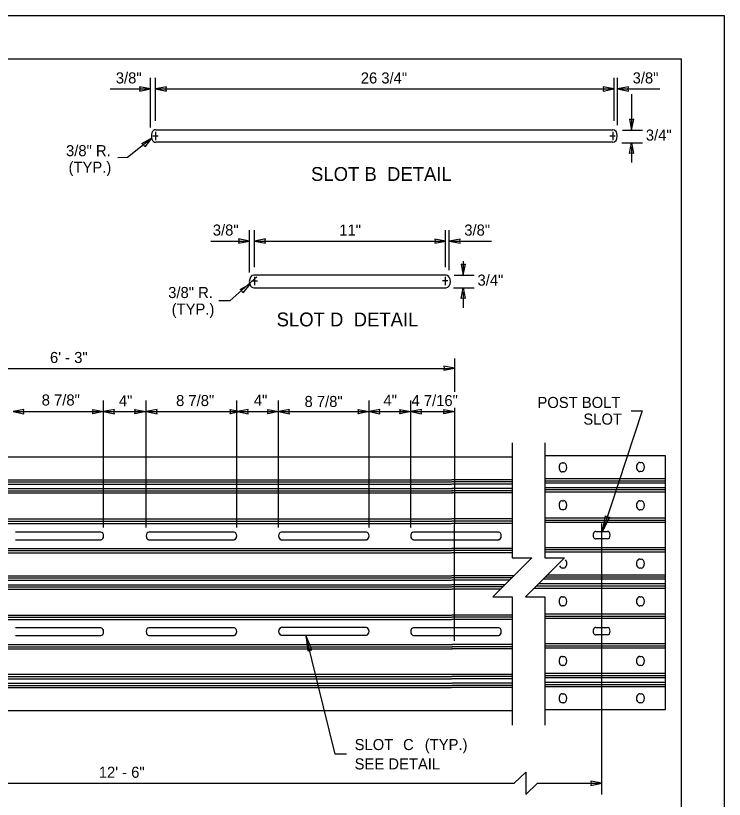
# Model space of a CAD drawing. Extents: x 1312564.2 to 1312581.5, y 1207298.4 to 1207352.6.
# Drawn here: x 1312576.35 to 1312581.48, y 1207346.96 to 1207352.62 of the extents above; entities that cross this region are included whole.
import ezdxf

# ---------------------------------------------------------------- set-up
doc = ezdxf.new("R2010")
doc.units = 0
for name, color, linetype in [('Level 1', 7, 'Continuous'), ('Level 14', 7, 'Continuous'), ('Level 15', 7, 'Continuous'), ('Level 2', 7, 'Continuous'), ('Level 20', 7, 'Continuous'), ('Level 6', 7, 'Continuous'), ('Level 8', 7, 'Continuous')]:
    doc.layers.add(name, color=color, linetype=linetype)

msp = doc.modelspace()

# ---------------------------------------------------------------- linework, layer by layer
at = {"layer": 'Level 1'}
for p, q in [((1312565.4155, 1207352.3083), (1312581.1655, 1207352.3083)), ((1312581.1655, 1207352.3083), (1312581.1655, 1207341.9333))]:
    msp.add_line(p, q, dxfattribs=at)
at = {"layer": 'Level 14'}
for p, q in [((1312576.3359, 1207349.7604), (1312576.9901, 1207349.7604)), ((1312576.9901, 1207349.7604), (1312577.2956, 1207349.7604)), ((1312577.2987, 1207349.7604), (1312577.9572, 1207349.7604)), ((1312577.2987, 1207349.7604), (1312577.9851, 1207349.7604)), ((1312577.9572, 1207349.7603), (1312578.2556, 1207349.7603)), ((1312578.2556, 1207349.7604), (1312578.9098, 1207349.7604)), ((1312578.9098, 1207349.7604), (1312579.2112, 1207349.7604)), ((1312579.2112, 1207349.7604), (1312579.5286, 1207349.7604))]:
    msp.add_line(p, q, dxfattribs=at)
for points in [[(1312579.5283, 1207350.0741), (1312579.4497, 1207350.0895), (1312579.4533, 1207350.0741), (1312579.4497, 1207350.0587)], [(1312576.3359, 1207349.7604), (1312576.4145, 1207349.745), (1312576.4108, 1207349.7604), (1312576.4145, 1207349.7758)], [(1312576.9901, 1207349.7604), (1312576.9115, 1207349.745), (1312576.9152, 1207349.7604), (1312576.9115, 1207349.7758)], [(1312576.9901, 1207349.7604), (1312577.0687, 1207349.745), (1312577.065, 1207349.7604), (1312577.0687, 1207349.7758)], [(1312577.2956, 1207349.7604), (1312577.217, 1207349.745), (1312577.2207, 1207349.7604), (1312577.217, 1207349.7758)], [(1312577.2987, 1207349.7604), (1312577.3773, 1207349.745), (1312577.3737, 1207349.7604), (1312577.3773, 1207349.7758)], [(1312577.9851, 1207349.7604), (1312577.9065, 1207349.745), (1312577.9101, 1207349.7604), (1312577.9065, 1207349.7758)], [(1312577.9572, 1207349.7603), (1312578.0358, 1207349.7449), (1312578.0321, 1207349.7603), (1312578.0358, 1207349.7757)], [(1312578.2556, 1207349.7603), (1312578.177, 1207349.7449), (1312578.1806, 1207349.7603), (1312578.177, 1207349.7757)], [(1312578.2556, 1207349.7604), (1312578.3341, 1207349.745), (1312578.3305, 1207349.7604), (1312578.3341, 1207349.7758)], [(1312578.9098, 1207349.7604), (1312578.8312, 1207349.745), (1312578.8348, 1207349.7604), (1312578.8312, 1207349.7758)], [(1312578.9098, 1207349.7604), (1312578.9884, 1207349.745), (1312578.9847, 1207349.7604), (1312578.9884, 1207349.7758)], [(1312579.2112, 1207349.7604), (1312579.1326, 1207349.745), (1312579.1363, 1207349.7604), (1312579.1326, 1207349.7758)], [(1312579.2112, 1207349.7604), (1312579.2898, 1207349.745), (1312579.2861, 1207349.7604), (1312579.2898, 1207349.7758)], [(1312579.5286, 1207349.7604), (1312579.45, 1207349.745), (1312579.4536, 1207349.7604), (1312579.45, 1207349.7758)]]:
    msp.add_lwpolyline(points, close=True, dxfattribs=at)
msp.add_lwpolyline([(1312578.7455, 1207347.2853), (1312578.6655, 1207347.2853), (1312578.4533, 1207348.1457)], dxfattribs=at)
at = {"layer": 'Level 15'}
for p, q in [((1312577.3291, 1207351.8138), (1312577.3291, 1207352.1712)), ((1312577.3655, 1207351.8617), (1312577.3655, 1207352.1712)), ((1312580.6807, 1207351.8617), (1312580.6807, 1207352.1712)), ((1312580.7067, 1207351.8292), (1312580.7067, 1207352.1712)), ((1312577.0391, 1207352.0913), (1312577.3291, 1207352.0913)), ((1312577.3659, 1207352.0913), (1312580.68, 1207352.0913)), ((1312580.7067, 1207352.0913), (1312581.0125, 1207352.0913)), ((1312580.8073, 1207352.0549), (1312580.8073, 1207351.7934)), ((1312577.3661, 1207351.782), (1312577.3661, 1207351.7207)), ((1312580.6723, 1207351.782), (1312580.6723, 1207351.7207)), ((1312580.7419, 1207351.7934), (1312580.8873, 1207351.7934)), ((1312577.3461, 1207351.7528), (1312577.3862, 1207351.7528)), ((1312580.6492, 1207351.7528), (1312580.6892, 1207351.7528)), ((1312580.7367, 1207351.7028), (1312580.8868, 1207351.7028)), ((1312580.8058, 1207351.6709), (1312580.8058, 1207351.5589)), ((1312578.0453, 1207350.7663), (1312578.0453, 1207351.0721)), ((1312578.0817, 1207350.8042), (1312578.0817, 1207351.0721)), ((1312579.4631, 1207350.8042), (1312579.4631, 1207351.0721)), ((1312579.4898, 1207350.7817), (1312579.4898, 1207351.0721)), ((1312577.765, 1207350.9921), (1312578.0453, 1207350.9921)), ((1312578.082, 1207350.9921), (1312579.4602, 1207350.9921)), ((1312579.4898, 1207350.992), (1312579.7956, 1207350.992)), ((1312579.5904, 1207350.8474), (1312579.5904, 1207350.7459)), ((1312578.0623, 1207350.7054), (1312578.1023, 1207350.7054)), ((1312578.0823, 1207350.7345), (1312578.0823, 1207350.6732)), ((1312579.4798, 1207350.7054), (1312579.4398, 1207350.7054)), ((1312579.4598, 1207350.7345), (1312579.4598, 1207350.6732)), ((1312579.525, 1207350.7459), (1312579.6704, 1207350.7459)), ((1312579.5198, 1207350.6552), (1312579.6699, 1207350.6552)), ((1312579.5889, 1207350.6234), (1312579.5889, 1207350.5113)), ((1312579.5286, 1207349.9031), (1312579.5286, 1207350.1444)), ((1312573.9766, 1207350.0715), (1312579.5128, 1207350.0715)), ((1312576.9901, 1207348.9225), (1312576.9901, 1207349.8404)), ((1312577.2987, 1207348.9225), (1312577.2987, 1207349.8404)), ((1312577.953, 1207348.9225), (1312577.953, 1207349.8404)), ((1312578.2556, 1207348.9225), (1312578.2556, 1207349.8404)), ((1312578.9098, 1207348.9225), (1312578.9098, 1207349.8404)), ((1312579.2112, 1207348.9225), (1312579.2112, 1207349.8404)), ((1312579.5283, 1207348.1049), (1312579.5286, 1207349.7882)), ((1312580.5913, 1207346.9951), (1312580.5913, 1207348.953)), ((1312579.804, 1207348.4215), (1312579.9447, 1207348.4215)), ((1312579.9447, 1207348.4215), (1312579.9447, 1207347.4959)), ((1312580.0399, 1207348.4215), (1312580.181, 1207348.4215)), ((1312580.181, 1207348.4215), (1312580.181, 1207347.4959)), ((1312573.9763, 1207347.0751), (1312579.9604, 1207347.0751))]:
    msp.add_line(p, q, dxfattribs=at)
for points in [[(1312577.3291, 1207352.0913), (1312577.2506, 1207352.1067), (1312577.2542, 1207352.0913), (1312577.2506, 1207352.0759)], [(1312577.3659, 1207352.0913), (1312577.4445, 1207352.0759), (1312577.4408, 1207352.0913), (1312577.4445, 1207352.1067)], [(1312580.68, 1207352.0913), (1312580.6014, 1207352.1067), (1312580.605, 1207352.0913), (1312580.6014, 1207352.0759)], [(1312580.7067, 1207352.0913), (1312580.7853, 1207352.0759), (1312580.7816, 1207352.0913), (1312580.7853, 1207352.1067)], [(1312580.8074, 1207351.7934), (1312580.8228, 1207351.872), (1312580.8074, 1207351.8684), (1312580.792, 1207351.872)], [(1312577.3379, 1207351.7351), (1312577.2878, 1207351.6727), (1312577.2806, 1207351.6868), (1312577.2679, 1207351.6963)], [(1312580.8068, 1207351.7028), (1312580.8223, 1207351.6242), (1312580.8068, 1207351.6279), (1312580.7914, 1207351.6242)], [(1312578.0453, 1207350.9921), (1312577.9667, 1207351.0075), (1312577.9704, 1207350.9921), (1312577.9667, 1207350.9767)], [(1312578.0821, 1207350.9921), (1312578.1606, 1207350.9767), (1312578.157, 1207350.9921), (1312578.1606, 1207351.0075)], [(1312579.4631, 1207350.992), (1312579.3845, 1207351.0074), (1312579.3881, 1207350.992), (1312579.3845, 1207350.9766)], [(1312579.4898, 1207350.992), (1312579.5684, 1207350.9766), (1312579.5647, 1207350.992), (1312579.5684, 1207351.0074)], [(1312579.5905, 1207350.7459), (1312579.6059, 1207350.8244), (1312579.5905, 1207350.8208), (1312579.5751, 1207350.8244)], [(1312578.047, 1207350.6817), (1312577.9968, 1207350.6193), (1312577.9897, 1207350.6334), (1312577.977, 1207350.6429)], [(1312579.59, 1207350.6552), (1312579.6054, 1207350.5767), (1312579.59, 1207350.5803), (1312579.5745, 1207350.5767)], [(1312580.5962, 1207348.8942), (1312580.6183, 1207349.0071), (1312580.6308, 1207348.9974), (1312580.6466, 1207348.9976)], [(1312578.4533, 1207348.1457), (1312578.4664, 1207348.0314), (1312578.4796, 1207348.0401), (1312578.4954, 1207348.0386)]]:
    msp.add_lwpolyline(points, close=True, dxfattribs=at)
for points in [[(1312577.0943, 1207351.597), (1312577.1621, 1207351.5975), (1312577.3404, 1207351.7382)], [(1312580.804, 1207349.7665), (1312580.8839, 1207349.7665), (1312580.5977, 1207348.894)], [(1312579.9451, 1207349.5344), (1312579.9451, 1207348.7036), (1312580.0861, 1207348.7036), (1312579.804, 1207348.4215)], [(1312580.1804, 1207349.5344), (1312580.1804, 1207348.8007)], [(1312580.181, 1207349.1819), (1312580.181, 1207348.7036), (1312580.322, 1207348.7036), (1312580.0399, 1207348.4215)]]:
    msp.add_lwpolyline(points, dxfattribs=at)
at = {"layer": 'Level 2'}
msp.add_lwpolyline([(1312564.478, 1207341.6208), (1312581.478, 1207341.6208), (1312581.478, 1207352.6208), (1312564.478, 1207352.6208)], close=True, dxfattribs=at)
at = {"layer": 'Level 6'}
for p, q in [((1312578.0976, 1207350.7334), (1312577.9032, 1207350.5609)), ((1312577.9032, 1207350.5609), (1312577.8232, 1207350.5609)), ((1312580.8661, 1207349.3931), (1312580.8773, 1207349.3931)), ((1312580.306, 1207349.3901), (1312580.3173, 1207349.3901)), ((1312580.3173, 1207349.3248), (1312580.306, 1207349.3248)), ((1312580.8773, 1207349.3278), (1312580.8661, 1207349.3278)), ((1312573.5148, 1207349.2686), (1312579.5054, 1207349.2686)), ((1312573.5148, 1207349.2528), (1312579.5054, 1207349.2528)), ((1312573.5148, 1207349.2371), (1312579.5054, 1207349.2371)), ((1312579.9451, 1207349.2686), (1312579.5079, 1207349.2686)), ((1312579.9451, 1207349.2528), (1312579.5079, 1207349.2528)), ((1312579.9451, 1207349.2371), (1312579.5079, 1207349.2371)), ((1312581.053, 1207349.2742), (1312580.1804, 1207349.2742)), ((1312581.053, 1207349.2585), (1312580.1804, 1207349.2585)), ((1312581.053, 1207349.2427), (1312580.1804, 1207349.2427)), ((1312573.5148, 1207349.2044), (1312579.5125, 1207349.2044)), ((1312573.5148, 1207349.1887), (1312579.5125, 1207349.1887)), ((1312573.5148, 1207349.1729), (1312579.5125, 1207349.1729)), ((1312579.9451, 1207349.2044), (1312579.5079, 1207349.2044)), ((1312579.9451, 1207349.1887), (1312579.5079, 1207349.1887)), ((1312579.9451, 1207349.1729), (1312579.5079, 1207349.1729)), ((1312581.053, 1207349.21), (1312580.1804, 1207349.21)), ((1312581.053, 1207349.1943), (1312580.1804, 1207349.1943)), ((1312581.053, 1207349.1785), (1312580.181, 1207349.1785)), ((1312580.306, 1207349.117), (1312580.3173, 1207349.117)), ((1312580.8661, 1207349.1158), (1312580.8773, 1207349.1158)), ((1312580.3173, 1207349.0518), (1312580.306, 1207349.0518)), ((1312580.8773, 1207349.0505), (1312580.8661, 1207349.0505)), ((1312573.5148, 1207348.9848), (1312579.5054, 1207348.9848)), ((1312573.5148, 1207348.969), (1312579.5054, 1207348.969)), ((1312573.5148, 1207348.9532), (1312579.5054, 1207348.9532)), ((1312579.9451, 1207348.9848), (1312579.5079, 1207348.9848)), ((1312579.9451, 1207348.969), (1312579.5079, 1207348.969)), ((1312579.9451, 1207348.9532), (1312579.5079, 1207348.9532)), ((1312581.053, 1207348.9904), (1312580.181, 1207348.9904)), ((1312581.053, 1207348.9746), (1312580.181, 1207348.9746)), ((1312581.053, 1207348.9588), (1312580.181, 1207348.9588)), ((1312576.9713, 1207348.8896), (1312576.3548, 1207348.8896)), ((1312577.9342, 1207348.8896), (1312577.3177, 1207348.8896)), ((1312578.891, 1207348.8896), (1312578.2745, 1207348.8896)), ((1312579.8466, 1207348.8896), (1312579.2302, 1207348.8896)), ((1312580.5488, 1207348.8952), (1312580.6338, 1207348.8952)), ((1312576.3548, 1207348.8352), (1312576.9713, 1207348.8352)), ((1312577.3177, 1207348.8352), (1312577.9342, 1207348.8352)), ((1312578.2745, 1207348.8352), (1312578.891, 1207348.8352)), ((1312579.2302, 1207348.8352), (1312579.8466, 1207348.8352)), ((1312580.6338, 1207348.8408), (1312580.5488, 1207348.8408)), ((1312573.5148, 1207348.7715), (1312579.5054, 1207348.7715)), ((1312579.9451, 1207348.7715), (1312579.5079, 1207348.7715)), ((1312581.053, 1207348.7772), (1312580.181, 1207348.7772)), ((1312573.5148, 1207348.7558), (1312579.5054, 1207348.7558)), ((1312573.5148, 1207348.74), (1312579.5054, 1207348.74)), ((1312579.9451, 1207348.7558), (1312579.5079, 1207348.7558)), ((1312579.9451, 1207348.74), (1312579.5079, 1207348.74)), ((1312581.053, 1207348.7614), (1312580.181, 1207348.7614)), ((1312581.053, 1207348.7457), (1312580.181, 1207348.7457)), ((1312580.8661, 1207348.6951), (1312580.8773, 1207348.6951)), ((1312580.306, 1207348.6299), (1312580.3059, 1207348.63)), ((1312580.3173, 1207348.6299), (1312580.306, 1207348.6299)), ((1312580.3172, 1207348.63), (1312580.3173, 1207348.6299)), ((1312580.8773, 1207348.6299), (1312580.8661, 1207348.6299)), ((1312573.5148, 1207348.5742), (1312579.5054, 1207348.5742)), ((1312573.5148, 1207348.5584), (1312579.5054, 1207348.5584)), ((1312573.5148, 1207348.5432), (1312579.5054, 1207348.5432)), ((1312579.9567, 1207348.5742), (1312579.5079, 1207348.5742)), ((1312579.9409, 1207348.5584), (1312579.5079, 1207348.5584)), ((1312579.9257, 1207348.5432), (1312579.5079, 1207348.5432)), ((1312581.053, 1207348.5488), (1312580.1672, 1207348.5488)), ((1312581.053, 1207348.564), (1312580.1824, 1207348.564)), ((1312581.053, 1207348.5798), (1312580.1982, 1207348.5798)), ((1312573.5148, 1207348.5095), (1312578.294, 1207348.5095)), ((1312573.5148, 1207348.4937), (1312579.5054, 1207348.4937)), ((1312578.294, 1207348.5095), (1312579.5054, 1207348.5095)), ((1312579.892, 1207348.5095), (1312579.5079, 1207348.5095)), ((1312579.8762, 1207348.4937), (1312579.5079, 1207348.4937)), ((1312581.053, 1207348.4993), (1312580.1177, 1207348.4993)), ((1312581.053, 1207348.5151), (1312580.1335, 1207348.5151)), ((1312573.5148, 1207348.4779), (1312579.5054, 1207348.4779)), ((1312579.8604, 1207348.4779), (1312579.5079, 1207348.4779)), ((1312581.053, 1207348.4835), (1312580.102, 1207348.4835)), ((1312580.306, 1207348.4221), (1312580.3173, 1207348.4221)), ((1312580.8661, 1207348.4221), (1312580.8773, 1207348.4221)), ((1312580.3173, 1207348.3569), (1312580.306, 1207348.3569)), ((1312580.8773, 1207348.3569), (1312580.8661, 1207348.3569)), ((1312573.5148, 1207348.2903), (1312579.5054, 1207348.2903)), ((1312573.5148, 1207348.2746), (1312579.5054, 1207348.2746)), ((1312579.9447, 1207348.2903), (1312579.5079, 1207348.2903)), ((1312579.9447, 1207348.2746), (1312579.5079, 1207348.2746)), ((1312581.053, 1207348.296), (1312580.181, 1207348.296)), ((1312581.053, 1207348.2802), (1312580.181, 1207348.2802)), ((1312581.053, 1207348.265), (1312580.181, 1207348.265)), ((1312573.5148, 1207348.2593), (1312579.5054, 1207348.2593)), ((1312579.9447, 1207348.2593), (1312579.5079, 1207348.2593)), ((1312576.9713, 1207348.1976), (1312576.3548, 1207348.1976)), ((1312577.9342, 1207348.1979), (1312577.3177, 1207348.1979)), ((1312578.891, 1207348.2), (1312578.2745, 1207348.2)), ((1312579.8466, 1207348.1979), (1312579.2302, 1207348.1979)), ((1312580.5488, 1207348.2013), (1312580.6338, 1207348.2013)), ((1312580.6338, 1207348.1469), (1312580.5488, 1207348.1469)), ((1312576.3548, 1207348.1432), (1312576.9713, 1207348.1432)), ((1312577.3177, 1207348.1435), (1312577.9342, 1207348.1435)), ((1312578.2745, 1207348.1457), (1312578.891, 1207348.1457)), ((1312579.2302, 1207348.1435), (1312579.8466, 1207348.1435)), ((1312573.5148, 1207348.0777), (1312579.5125, 1207348.0777)), ((1312573.5148, 1207348.0614), (1312579.5125, 1207348.0614)), ((1312573.5148, 1207348.0456), (1312579.5125, 1207348.0456)), ((1312579.9447, 1207348.0777), (1312579.5079, 1207348.0777)), ((1312579.9447, 1207348.0614), (1312579.5079, 1207348.0614)), ((1312579.9447, 1207348.0456), (1312579.5079, 1207348.0456)), ((1312581.053, 1207348.0833), (1312580.181, 1207348.0833)), ((1312581.053, 1207348.067), (1312580.181, 1207348.067)), ((1312581.053, 1207348.0512), (1312580.181, 1207348.0512)), ((1312580.306, 1207347.992), (1312580.3173, 1207347.992)), ((1312580.8661, 1207347.992), (1312580.8773, 1207347.992)), ((1312580.3173, 1207347.9267), (1312580.306, 1207347.9267)), ((1312580.8773, 1207347.9267), (1312580.8661, 1207347.9267)), ((1312581.053, 1207347.868), (1312580.181, 1207347.868)), ((1312573.5148, 1207347.8624), (1312579.5054, 1207347.8624)), ((1312573.5148, 1207347.8466), (1312579.5054, 1207347.8466)), ((1312573.5148, 1207347.8308), (1312579.5054, 1207347.8308)), ((1312579.9447, 1207347.8623), (1312579.5079, 1207347.8623)), ((1312579.9447, 1207347.8466), (1312579.5079, 1207347.8466)), ((1312579.9447, 1207347.8308), (1312579.5079, 1207347.8308)), ((1312581.053, 1207347.8522), (1312580.181, 1207347.8522)), ((1312581.053, 1207347.8365), (1312580.181, 1207347.8365)), ((1312573.5148, 1207347.7976), (1312579.5054, 1207347.7976)), ((1312573.5148, 1207347.7819), (1312579.5054, 1207347.7819)), ((1312573.5148, 1207347.7661), (1312579.5054, 1207347.7661)), ((1312579.9447, 1207347.7976), (1312579.5079, 1207347.7976)), ((1312579.9447, 1207347.7819), (1312579.5079, 1207347.7819)), ((1312579.9447, 1207347.7661), (1312579.5079, 1207347.7661)), ((1312581.053, 1207347.8032), (1312580.181, 1207347.8032)), ((1312581.053, 1207347.7875), (1312580.181, 1207347.7875)), ((1312581.053, 1207347.7717), (1312580.181, 1207347.7717)), ((1312580.306, 1207347.7217), (1312580.3173, 1207347.7217)), ((1312580.8661, 1207347.7217), (1312580.8773, 1207347.7217)), ((1312580.3173, 1207347.6564), (1312580.306, 1207347.6564)), ((1312580.8773, 1207347.6564), (1312580.8661, 1207347.6564)), ((1312580.1249, 1207347.0751), (1312580.5913, 1207347.0751))]:
    msp.add_line(p, q, dxfattribs=at)
msp.add_lwpolyline([(1312579.9592, 1207347.0764), (1312580.0437, 1207347.1545), (1312580.0437, 1207346.9931), (1312580.1266, 1207347.0752)], dxfattribs=at)
msp.add_lwpolyline([(1312580.5913, 1207347.0751), (1312580.5127, 1207347.0905), (1312580.5164, 1207347.0751), (1312580.5127, 1207347.0596)], close=True, dxfattribs=at)
for centre, major_axis, start_param, end_param in [((1312580.8659, 1207349.3603), (0, 0.0326), 0, 3.141593), ((1312580.8773, 1207349.3603), (0, 0.0326), 3.141593, 6.283185), ((1312580.3059, 1207349.3573), (0, 0.0326), 0, 3.141593), ((1312580.3172, 1207349.3573), (0, 0.0326), 3.141593, 6.283185), ((1312580.3059, 1207349.0846), (0, 0.0326), 0, 3.141593), ((1312580.3172, 1207349.0846), (0, 0.0326), 3.141593, 6.283185), ((1312580.8659, 1207349.0833), (0, 0.0326), 0, 3.141593), ((1312580.8773, 1207349.0833), (0, 0.0326), 3.141593, 6.283185), ((1312576.9712, 1207348.8625), (0, 0.0272), 3.141593, 6.283185), ((1312577.3176, 1207348.8625), (0, -0.0272), 3.141593, 6.283185), ((1312577.9341, 1207348.8625), (0, 0.0272), 3.141593, 6.283185), ((1312578.2745, 1207348.8625), (0, -0.0272), 3.141593, 6.283185), ((1312578.8909, 1207348.8625), (0, 0.0272), 3.141593, 6.283185), ((1312579.2301, 1207348.8625), (0, -0.0272), 3.141593, 6.283185), ((1312579.8465, 1207348.8625), (0, 0.0272), 3.141593, 6.283185), ((1312580.5489, 1207348.8681), (0, 0.0272), 0, 3.141593), ((1312580.6339, 1207348.8681), (0, 0.0272), 3.141593, 6.283185), ((1312580.3172, 1207348.6626), (0, 0.0326), 3.141593, 5.654633), ((1312580.8659, 1207348.6626), (0, 0.0326), 0, 3.141593), ((1312580.8773, 1207348.6626), (0, 0.0326), 3.141593, 6.283185), ((1312580.3059, 1207348.6626), (0, 0.0326), 2.133956, 3.141593), ((1312580.3059, 1207348.3896), (0, 0.0326), 0, 3.141593), ((1312580.3172, 1207348.3896), (0, 0.0326), 3.141593, 6.283185), ((1312580.8659, 1207348.3896), (0, 0.0326), 0, 3.141593), ((1312580.8773, 1207348.3896), (0, 0.0326), 3.141593, 6.283185), ((1312576.9712, 1207348.1705), (0, 0.0272), 3.141593, 6.283185), ((1312577.3176, 1207348.1709), (0, -0.0272), 3.141593, 6.283185), ((1312577.9341, 1207348.1709), (0, 0.0272), 3.141593, 6.283185), ((1312578.2745, 1207348.173), (0, -0.0272), 3.141593, 6.283185), ((1312578.8909, 1207348.173), (0, 0.0272), 3.141593, 6.283185), ((1312579.2301, 1207348.1709), (0, -0.0272), 3.141593, 6.283185), ((1312579.8465, 1207348.1709), (0, 0.0272), 3.141593, 6.283185), ((1312580.5489, 1207348.1743), (0, 0.0272), 0, 3.141593), ((1312580.6339, 1207348.1743), (0, 0.0272), 3.141593, 6.283185), ((1312580.3059, 1207347.9595), (0, 0.0326), 0, 3.141593), ((1312580.3172, 1207347.9595), (0, 0.0326), 3.141593, 6.283185), ((1312580.8659, 1207347.9595), (0, 0.0326), 0, 3.141593), ((1312580.8773, 1207347.9595), (0, 0.0326), 3.141593, 6.283185), ((1312580.3059, 1207347.6892), (0, 0.0326), 0, 3.141593), ((1312580.3172, 1207347.6892), (0, 0.0326), 3.141593, 6.283185), ((1312580.8659, 1207347.6892), (0, 0.0326), 0, 3.141593), ((1312580.8773, 1207347.6892), (0, 0.0326), 3.141593, 6.283185)]:
    msp.add_ellipse(centre, major_axis=major_axis, ratio=0.694444, start_param=start_param, end_param=end_param, dxfattribs=at)
at = {"layer": 'Level 8'}
for p, q in [((1312577.367, 1207351.7967), (1312580.6726, 1207351.7967)), ((1312580.6726, 1207351.7061), (1312577.367, 1207351.7061)), ((1312579.4665, 1207350.7459), (1312578.0756, 1207350.7459)), ((1312578.0756, 1207350.6552), (1312579.4665, 1207350.6552)), ((1312573.5148, 1207349.4345), (1312579.9451, 1207349.4345)), ((1312581.053, 1207349.4401), (1312580.1804, 1207349.4401)), ((1312581.053, 1207347.6064), (1312581.053, 1207349.4401)), ((1312573.5148, 1207347.6008), (1312579.9447, 1207347.6008)), ((1312581.053, 1207347.6064), (1312580.181, 1207347.6064))]:
    msp.add_line(p, q, dxfattribs=at)
for centre, major_axis, start_param, end_param in [((1312577.3672, 1207351.7516), (0, 0.0453), 0, 3.141593), ((1312580.6728, 1207351.7516), (0, 0.0453), 3.141593, 6.283185), ((1312578.0755, 1207350.7008), (0, -0.0453), 3.141593, 6.283185), ((1312579.4664, 1207350.7008), (0, 0.0453), 3.141593, 6.283185)]:
    msp.add_ellipse(centre, major_axis=major_axis, ratio=0.694444, start_param=start_param, end_param=end_param, dxfattribs=at)

# ---------------------------------------------------------------- texts
at = {"layer": 'Level 20'}
for s, height, p in [('3/8"', 0.07995, (1312577.0787, 1207352.1312)), ('26 3/4"', 0.07995, (1312578.8496, 1207352.1308)), ('3/8"', 0.07995, (1312580.8149, 1207352.1312)), ('3/4"', 0.07995, (1312580.9105, 1207351.7182)), ('3/8" R.', 0.07995, (1312576.7188, 1207351.6056)), (' (TYP.)', 0.07995, (1312576.7077, 1207351.4857)), ('SLOT B  DETAIL', 0.099942, (1312578.49, 1207351.4271)), ('3/8"', 0.07995, (1312577.78, 1207351.0321)), ('11"', 0.07995, (1312578.6941, 1207351.0321)), ('3/8"', 0.07995, (1312579.598, 1207351.032)), ('3/4"', 0.07995, (1312579.6936, 1207350.6706)), ('3/8" R. ', 0.07995, (1312577.4575, 1207350.5809)), ('(TYP.)', 0.07995, (1312577.4826, 1207350.461)), ('SLOT D  DETAIL', 0.099942, (1312578.2413, 1207350.3762)), ('6\' - 3"', 0.07995, (1312576.6031, 1207350.1115)), ('8 7/8"', 0.07995, (1312576.5431, 1207349.8044)), ('4"', 0.07995, (1312577.1011, 1207349.7986)), ('8 7/8"', 0.07995, (1312577.5144, 1207349.8004)), ('4"', 0.07995, (1312578.0766, 1207349.8022)), ('8 7/8"', 0.07995, (1312578.443, 1207349.7936)), ('4"', 0.07995, (1312579.0136, 1207349.8022)), ('4 7/16"', 0.07995, (1312579.2164, 1207349.8003)), ('POST BOLT', 0.07995, (1312580.127, 1207349.7865)), ('SLOT', 0.07995, (1312580.4588, 1207349.6665)), ('SLOT ', 0.07995, (1312578.8054, 1207347.3152)), ('C ', 0.07995, (1312579.1554, 1207347.3152)), ('(TYP.) ', 0.07995, (1312579.3123, 1207347.3152)), ('SEE DETAIL', 0.07995, (1312578.8054, 1207347.1753)), ('12\' - 6"', 0.07995, (1312576.9557, 1207347.115))]:
    msp.add_text(s, height=height, dxfattribs=at).set_placement(p)

doc.saveas('drawing.dxf')
